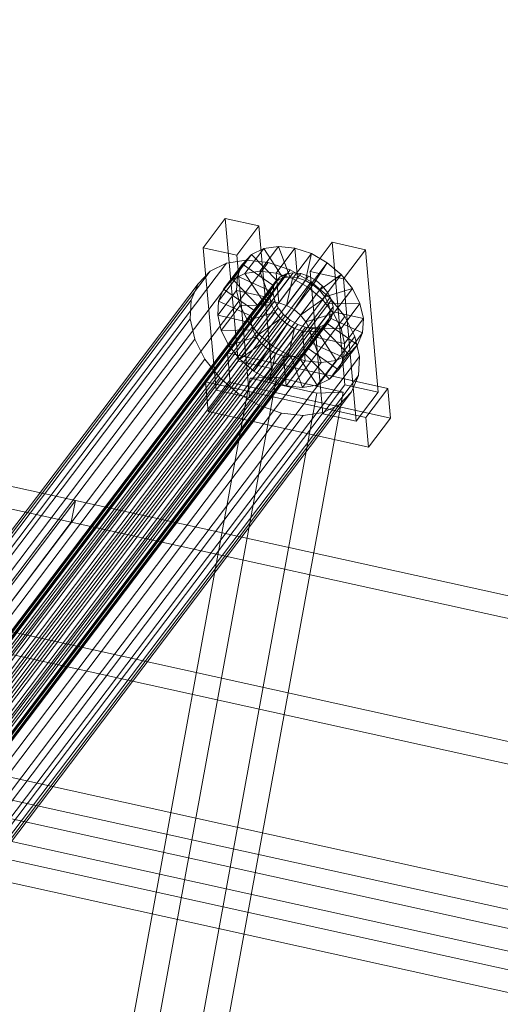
# Model space of a CAD drawing. Header units: millimetres. Extents: x -4738 to 65662, y -68080 to 6847.
# Tile 852 of 1056: x 21774 to 21904, y 1820 to 2086. Entities that reach past the tile are written whole.
import ezdxf

# ---------------------------------------------------------------- set-up
doc = ezdxf.new("R2010")
doc.units = ezdxf.units.MM
doc.layers.add('COTAS_P', color=1, linetype='Continuous', lineweight=0)
doc.layers.add('lateral_C10', color=7, linetype='Continuous', lineweight=0)
doc.dimstyles.new('R19_100', dxfattribs={"dimtxt": 250, "dimasz": 150, "dimexe": 150, "dimexo": 80, "dimgap": 100, "dimtad": 1, "dimtih": 1, "dimtoh": 1, "dimdsep": 46, "dimcen": 0.09, "dimadec": 0, "dimazin": 0, "dimtfac": 1, "dimtdec": 4, "dimtofl": 0, "dimtmove": 0, "dimatfit": 3, "dimfxl": 1, "dimtolj": 1, "dimtzin": 0, "dimarcsym": 0})

# ---------------------------------------------------------------- blocks, each defined once
blk = doc.blocks.new('DIM_R30_4')
at = {"layer": 'COTAS_P'}
for p, q in [((15248.37, 1279.09), (24311.82, 4109.09)), ((24311.82, 4109.09), (24155.23, 4107.34)), ((24311.82, 4109.09), (24182.05, 4021.43)), ((24580.07, 3250), (24311.82, 4109.09)), ((15248.37, 1279.09), (15378.14, 1366.76)), ((15248.37, 1279.09), (15404.97, 1280.85)), ((15516.62, 420), (15248.37, 1279.09))]:
    blk.add_line(p, q, dxfattribs=at)
blk.add_text('9495 P', height=250, rotation=17.3406, dxfattribs=at).set_placement((19750.29, 2789.55))

msp = doc.modelspace()

# ---------------------------------------------------------------- linework, layer by layer
at = {"layer": 'lateral_C10'}
for p, q in [((20904.735, 2151.434), (21788.789, 1956.452)), ((21787.69, 1950.571), (20903.637, 2145.554)), ((21829.328, 2032.666), (21823.376, 2024.796)), ((21838.351, 2030.661), (21829.328, 2032.666)), ((21832.803, 1994.151), (21829.328, 2032.666)), ((21832.399, 2022.791), (21838.351, 2030.661)), ((21838.351, 2030.661), (21841.826, 1992.146)), ((21858.2, 2026.25), (21852.248, 2018.381)), ((21867.222, 2024.246), (21858.2, 2026.25)), ((21861.675, 1987.735), (21858.2, 2026.25)), ((21823.376, 2024.796), (21832.399, 2022.791)), ((21823.376, 2024.796), (21826.852, 1986.281)), ((21839.753, 2024.546), (21834.651, 2017.801)), ((21839.753, 2024.546), (21836.421, 2022.912)), ((21843.75, 2025.15), (21838.648, 2018.405)), ((21843.75, 2025.15), (21839.753, 2024.546)), ((21844.891, 2016.595), (21839.753, 2024.546)), ((21848.14, 2024.684), (21843.038, 2017.939)), ((21846.784, 2016.881), (21843.75, 2025.15)), ((21848.14, 2024.684), (21843.75, 2025.15)), ((21848.864, 2016.66), (21848.14, 2024.684)), ((21852.623, 2023.179), (21848.14, 2024.684)), ((21861.27, 2016.376), (21867.222, 2024.246)), ((21867.222, 2024.246), (21870.697, 1985.73)), ((21835.006, 2021.449), (21739.351, 1894.974)), ((21840.874, 2020.826), (21745.22, 1894.351)), ((21835.006, 2021.449), (21829.662, 2020.641)), ((21836.421, 2022.912), (21831.319, 2016.167)), ((21835.874, 1984.276), (21832.399, 2022.791)), ((21836.421, 2022.912), (21833.982, 2020.36)), ((21840.874, 2020.826), (21835.006, 2021.449)), ((21843.313, 2015.821), (21836.421, 2022.912)), ((21846.868, 2018.813), (21840.874, 2020.826)), ((21852.623, 2023.179), (21847.522, 2016.433)), ((21850.987, 2015.947), (21852.623, 2023.179)), ((21856.895, 2020.737), (21851.794, 2013.992)), ((21856.895, 2020.737), (21852.623, 2023.179)), ((21853.011, 2014.79), (21856.895, 2020.737)), ((21860.664, 2017.525), (21856.895, 2020.737)), ((21825.208, 2018.457), (21729.554, 1891.982)), ((21829.662, 2020.641), (21734.008, 1894.167)), ((21847.634, 2018.005), (21736.676, 1871.295)), ((21846.868, 2018.813), (21751.214, 1892.339)), ((21825.208, 2018.457), (21821.947, 2015.045)), ((21829.662, 2020.641), (21825.208, 2018.457)), ((21833.982, 2020.36), (21828.88, 2013.615)), ((21833.982, 2020.36), (21832.601, 2017.063)), ((21842.157, 2014.612), (21833.982, 2020.36)), ((21834.651, 2017.801), (21838.648, 2018.405)), ((21838.648, 2018.405), (21841.683, 2010.136)), ((21838.648, 2018.405), (21843.038, 2017.939)), ((21847.634, 2018.005), (21845.741, 2017.719)), ((21852.579, 2015.549), (21846.868, 2018.813)), ((21849.714, 2017.784), (21847.634, 2018.005)), ((21852.248, 2018.381), (21861.27, 2016.376)), ((21852.248, 2018.381), (21855.723, 1979.866)), ((21843.007, 2015.736), (21732.049, 1869.025)), ((21844.163, 2016.945), (21733.204, 1870.234)), ((21845.741, 2017.719), (21734.782, 1871.008)), ((21849.714, 2017.784), (21738.755, 1871.074)), ((21851.838, 2017.071), (21740.879, 1870.361)), ((21853.861, 2015.914), (21742.902, 1869.204)), ((21852.579, 2015.549), (21756.925, 1889.074)), ((21832.601, 2017.063), (21827.499, 2010.318)), ((21828.88, 2013.615), (21831.319, 2016.167)), ((21831.319, 2016.167), (21834.651, 2017.801)), ((21831.319, 2016.167), (21838.211, 2009.075)), ((21832.601, 2017.063), (21832.373, 2013.247)), ((21841.503, 2013.05), (21832.601, 2017.063)), ((21834.651, 2017.801), (21839.789, 2009.849)), ((21838.211, 2009.075), (21843.313, 2015.821)), ((21839.789, 2009.849), (21844.891, 2016.595)), ((21841.683, 2010.136), (21846.784, 2016.881)), ((21842.157, 2014.612), (21843.313, 2015.821)), ((21843.007, 2015.736), (21842.353, 2014.174)), ((21844.163, 2016.945), (21843.007, 2015.736)), ((21843.038, 2017.939), (21843.762, 2009.915)), ((21843.038, 2017.939), (21847.522, 2016.433)), ((21843.313, 2015.821), (21844.891, 2016.595)), ((21843.762, 2009.915), (21848.864, 2016.66)), ((21845.741, 2017.719), (21844.163, 2016.945)), ((21844.891, 2016.595), (21846.784, 2016.881)), ((21847.522, 2016.433), (21845.886, 2009.202)), ((21845.886, 2009.202), (21850.987, 2015.947)), ((21846.784, 2016.881), (21848.864, 2016.66)), ((21847.522, 2016.433), (21851.794, 2013.992)), ((21848.864, 2016.66), (21850.987, 2015.947)), ((21851.838, 2017.071), (21849.714, 2017.784)), ((21850.987, 2015.947), (21853.011, 2014.79)), ((21853.861, 2015.914), (21851.838, 2017.071)), ((21857.617, 2011.255), (21852.579, 2015.549)), ((21855.646, 2014.393), (21853.861, 2015.914)), ((21854.796, 2013.269), (21860.664, 2017.525)), ((21860.664, 2017.525), (21855.562, 2010.78)), ((21863.673, 2013.762), (21860.664, 2017.525)), ((21864.745, 1977.861), (21861.27, 2016.376)), ((21821.947, 2015.045), (21726.293, 1888.57)), ((21842.353, 2014.174), (21731.394, 1867.464)), ((21855.646, 2014.393), (21744.688, 1867.683)), ((21821.947, 2015.045), (21820.101, 2010.638)), ((21827.271, 2006.502), (21832.373, 2013.247)), ((21827.499, 2010.318), (21828.88, 2013.615)), ((21828.88, 2013.615), (21837.056, 2007.866)), ((21832.373, 2013.247), (21841.395, 2011.243)), ((21832.373, 2013.247), (21833.313, 2009.172)), ((21836.402, 2006.305), (21841.503, 2013.05)), ((21837.056, 2007.866), (21842.157, 2014.612)), ((21841.395, 2011.243), (21841.503, 2013.05)), ((21841.503, 2013.05), (21842.157, 2014.612)), ((21842.353, 2014.174), (21842.245, 2012.367)), ((21847.909, 2008.045), (21853.011, 2014.79)), ((21851.794, 2013.992), (21847.909, 2008.045)), ((21849.695, 2006.524), (21854.796, 2013.269)), ((21851.794, 2013.992), (21855.562, 2010.78)), ((21853.011, 2014.79), (21854.796, 2013.269)), ((21854.796, 2013.269), (21856.222, 2011.487)), ((21857.072, 2012.611), (21855.646, 2014.393)), ((21856.222, 2011.487), (21863.673, 2013.762)), ((21863.673, 2013.762), (21858.572, 2007.017)), ((21865.717, 2009.705), (21863.673, 2013.762)), ((21820.101, 2010.638), (21724.447, 1884.164)), ((21731.286, 1865.656), (21842.245, 2012.367)), ((21842.691, 2010.436), (21731.732, 1863.726)), ((21857.072, 2012.611), (21746.113, 1865.9)), ((21858.04, 2010.689), (21747.081, 1863.978)), ((21857.617, 2011.255), (21761.963, 1884.781)), ((21820.101, 2010.638), (21819.796, 2005.537)), ((21827.271, 2006.502), (21827.499, 2010.318)), ((21827.499, 2010.318), (21836.402, 2006.305)), ((21841.395, 2011.243), (21836.294, 2004.497)), ((21841.683, 2010.136), (21839.789, 2009.849)), ((21841.84, 2009.312), (21841.395, 2011.243)), ((21843.762, 2009.915), (21841.683, 2010.136)), ((21842.245, 2012.367), (21842.691, 2010.436)), ((21842.691, 2010.436), (21843.659, 2008.514)), ((21855.562, 2010.78), (21849.695, 2006.524)), ((21851.12, 2004.741), (21856.222, 2011.487)), ((21855.562, 2010.78), (21858.572, 2007.017)), ((21856.222, 2011.487), (21857.19, 2009.565)), ((21858.04, 2010.689), (21857.072, 2012.611)), ((21861.64, 2006.225), (21857.617, 2011.255)), ((21858.486, 2008.758), (21858.04, 2010.689)), ((21843.659, 2008.514), (21732.7, 1861.804)), ((21858.486, 2008.758), (21747.527, 1862.048)), ((21833.313, 2009.172), (21828.211, 2002.426)), ((21841.84, 2009.312), (21833.313, 2009.172)), ((21833.313, 2009.172), (21835.357, 2005.114)), ((21842.809, 2007.39), (21835.357, 2005.114)), ((21837.056, 2007.866), (21836.402, 2006.305)), ((21836.739, 2002.567), (21841.84, 2009.312)), ((21838.211, 2009.075), (21837.056, 2007.866)), ((21837.707, 2000.645), (21842.809, 2007.39)), ((21839.789, 2009.849), (21838.211, 2009.075)), ((21842.809, 2007.39), (21841.84, 2009.312)), ((21844.234, 2005.608), (21842.809, 2007.39)), ((21843.659, 2008.514), (21845.084, 2006.732)), ((21845.886, 2009.202), (21843.762, 2009.915)), ((21847.909, 2008.045), (21845.886, 2009.202)), ((21849.695, 2006.524), (21847.909, 2008.045)), ((21852.088, 2002.819), (21857.19, 2009.565)), ((21852.534, 2000.889), (21857.635, 2007.634)), ((21857.19, 2009.565), (21865.717, 2009.705)), ((21857.19, 2009.565), (21857.635, 2007.634)), ((21857.635, 2007.634), (21857.527, 2005.826)), ((21857.635, 2007.634), (21866.658, 2005.629)), ((21858.377, 2006.951), (21858.486, 2008.758)), ((21865.717, 2009.705), (21860.616, 2002.96)), ((21866.658, 2005.629), (21865.717, 2009.705)), ((21724.142, 1879.062), (21819.796, 2005.537)), ((21845.084, 2006.732), (21734.125, 1860.022)), ((21846.87, 2005.211), (21735.911, 1858.5)), ((21857.723, 2005.389), (21746.765, 1858.679)), ((21858.377, 2006.951), (21747.419, 1860.24)), ((21861.64, 2006.225), (21765.986, 1879.751)), ((21819.796, 2005.537), (21821.053, 2000.088)), ((21836.294, 2004.497), (21827.271, 2006.502)), ((21828.211, 2002.426), (21827.271, 2006.502)), ((21835.357, 2005.114), (21830.256, 1998.369)), ((21835.357, 2005.114), (21838.366, 2001.352)), ((21836.402, 2006.305), (21836.294, 2004.497)), ((21844.234, 2005.608), (21838.366, 2001.352)), ((21839.133, 1998.862), (21844.234, 2005.608)), ((21846.019, 2004.086), (21844.234, 2005.608)), ((21845.084, 2006.732), (21846.87, 2005.211)), ((21846.87, 2005.211), (21848.893, 2004.054)), ((21851.12, 2004.741), (21849.695, 2006.524)), ((21858.572, 2007.017), (21851.12, 2004.741)), ((21852.088, 2002.819), (21851.12, 2004.741)), ((21852.426, 1999.081), (21857.527, 2005.826)), ((21856.568, 2004.18), (21857.723, 2005.389)), ((21857.527, 2005.826), (21856.873, 2004.265)), ((21857.527, 2005.826), (21866.43, 2001.813)), ((21857.723, 2005.389), (21858.377, 2006.951)), ((21858.572, 2007.017), (21860.616, 2002.96)), ((21866.658, 2005.629), (21861.556, 1998.884)), ((21864.373, 2000.801), (21861.64, 2006.225)), ((21866.43, 2001.813), (21866.658, 2005.629)), ((21848.893, 2004.054), (21737.934, 1857.344)), ((21851.017, 2003.341), (21740.058, 1856.631)), ((21853.096, 2003.12), (21742.138, 1856.41)), ((21854.99, 2003.406), (21744.031, 1856.696)), ((21856.568, 2004.18), (21745.609, 1857.47)), ((21828.211, 2002.426), (21836.739, 2002.567)), ((21830.256, 1998.369), (21828.211, 2002.426)), ((21836.294, 2004.497), (21836.739, 2002.567)), ((21836.739, 2002.567), (21837.707, 2000.645)), ((21840.918, 1997.341), (21846.019, 2004.086)), ((21846.019, 2004.086), (21842.135, 1998.14)), ((21842.941, 1996.185), (21848.043, 2002.93)), ((21845.065, 1995.471), (21850.167, 2002.217)), ((21848.043, 2002.93), (21846.019, 2004.086)), ((21848.043, 2002.93), (21846.407, 1995.698)), ((21850.167, 2002.217), (21848.043, 2002.93)), ((21848.893, 2004.054), (21851.017, 2003.341)), ((21849.038, 1995.537), (21854.14, 2002.282)), ((21852.246, 2001.996), (21850.167, 2002.217)), ((21850.167, 2002.217), (21850.891, 1994.193)), ((21850.616, 1996.311), (21855.718, 2003.056)), ((21851.017, 2003.341), (21853.096, 2003.12)), ((21851.772, 1997.52), (21856.873, 2004.265)), ((21860.616, 2002.96), (21852.088, 2002.819)), ((21852.534, 2000.889), (21852.088, 2002.819)), ((21854.14, 2002.282), (21852.246, 2001.996)), ((21853.096, 2003.12), (21854.99, 2003.406)), ((21855.718, 2003.056), (21854.14, 2002.282)), ((21854.14, 2002.282), (21859.278, 1994.331)), ((21854.99, 2003.406), (21856.568, 2004.18)), ((21856.873, 2004.265), (21855.718, 2003.056)), ((21855.718, 2003.056), (21862.609, 1995.965)), ((21856.873, 2004.265), (21865.049, 1998.517)), ((21860.616, 2002.96), (21861.556, 1998.884)), ((21821.053, 2000.088), (21725.399, 1873.614)), ((21864.373, 2000.801), (21768.719, 1874.326)), ((21821.053, 2000.088), (21823.786, 1994.664)), ((21830.256, 1998.369), (21837.707, 2000.645)), ((21838.366, 2001.352), (21833.265, 1994.606)), ((21837.707, 2000.645), (21839.133, 1998.862)), ((21838.366, 2001.352), (21842.135, 1998.14)), ((21847.145, 1995.251), (21852.246, 2001.996)), ((21852.246, 2001.996), (21855.281, 1993.726)), ((21852.426, 1999.081), (21852.534, 2000.889)), ((21861.556, 1998.884), (21852.534, 2000.889)), ((21866.43, 2001.813), (21861.328, 1995.068)), ((21865.63, 1995.352), (21864.373, 2000.801)), ((21865.049, 1998.517), (21866.43, 2001.813)), ((21833.265, 1994.606), (21830.256, 1998.369)), ((21833.265, 1994.606), (21839.133, 1998.862)), ((21842.135, 1998.14), (21837.034, 1991.395)), ((21837.034, 1991.395), (21840.918, 1997.341)), ((21839.133, 1998.862), (21840.918, 1997.341)), ((21840.918, 1997.341), (21842.941, 1996.185)), ((21842.135, 1998.14), (21846.407, 1995.698)), ((21850.616, 1996.311), (21851.772, 1997.52)), ((21851.772, 1997.52), (21852.426, 1999.081)), ((21859.947, 1991.772), (21851.772, 1997.52)), ((21861.328, 1995.068), (21852.426, 1999.081)), ((21865.049, 1998.517), (21859.947, 1991.772)), ((21861.556, 1998.884), (21861.328, 1995.068)), ((21862.609, 1995.965), (21865.049, 1998.517)), ((21823.786, 1994.664), (21728.132, 1868.19)), ((21865.63, 1995.352), (21769.976, 1868.878)), ((21823.786, 1994.664), (21827.809, 1989.634)), ((21829.952, 1996.357), (21824, 1988.487)), ((21826.852, 1986.281), (21832.803, 1994.151)), ((21873.259, 1986.734), (21829.952, 1996.357)), ((21830.676, 1988.333), (21829.952, 1996.357)), ((21832.803, 1994.151), (21841.826, 1992.146)), ((21837.034, 1991.395), (21833.265, 1994.606)), ((21841.306, 1988.953), (21842.941, 1996.185)), ((21846.407, 1995.698), (21841.306, 1988.953)), ((21842.941, 1996.185), (21845.065, 1995.471)), ((21845.789, 1987.447), (21845.065, 1995.471)), ((21845.065, 1995.471), (21847.145, 1995.251)), ((21850.891, 1994.193), (21845.789, 1987.447)), ((21846.407, 1995.698), (21850.891, 1994.193)), ((21847.145, 1995.251), (21849.038, 1995.537)), ((21850.179, 1986.981), (21847.145, 1995.251)), ((21849.038, 1995.537), (21850.616, 1996.311)), ((21854.176, 1987.585), (21849.038, 1995.537)), ((21857.508, 1989.219), (21850.616, 1996.311)), ((21850.891, 1994.193), (21855.281, 1993.726)), ((21859.278, 1994.331), (21854.176, 1987.585)), ((21855.281, 1993.726), (21859.278, 1994.331)), ((21862.609, 1995.965), (21857.508, 1989.219)), ((21859.278, 1994.331), (21862.609, 1995.965)), ((21861.328, 1995.068), (21859.947, 1991.772)), ((21865.325, 1990.251), (21865.63, 1995.352)), ((21841.826, 1992.146), (21835.874, 1984.276)), ((21841.306, 1988.953), (21837.034, 1991.395)), ((21855.281, 1993.726), (21850.179, 1986.981)), ((21859.947, 1991.772), (21857.508, 1989.219)), ((21827.809, 1989.634), (21732.155, 1863.159)), ((21865.325, 1990.251), (21769.671, 1863.776)), ((21836.072, 1989.491), (21799.799, 1790.99)), ((21806.879, 1791.239), (21843.151, 1989.74)), ((21827.809, 1989.634), (21832.847, 1985.34)), ((21843.151, 1989.74), (21836.072, 1989.491)), ((21836.072, 1989.491), (21854.108, 1985.481)), ((21845.789, 1987.447), (21841.306, 1988.953)), ((21861.188, 1985.73), (21843.151, 1989.74)), ((21857.508, 1989.219), (21854.176, 1987.585)), ((21863.479, 1985.844), (21865.325, 1990.251)), ((21824, 1988.487), (21867.307, 1978.864)), ((21824, 1988.487), (21824.724, 1980.463)), ((21824.724, 1980.463), (21830.676, 1988.333)), ((21835.874, 1984.276), (21826.852, 1986.281)), ((21830.676, 1988.333), (21873.983, 1978.71)), ((21850.179, 1986.981), (21845.789, 1987.447)), ((21854.176, 1987.585), (21850.179, 1986.981)), ((21855.723, 1979.866), (21861.675, 1987.735)), ((21861.675, 1987.735), (21870.697, 1985.73)), ((21867.307, 1978.864), (21873.259, 1986.734)), ((21873.259, 1986.734), (21873.983, 1978.71)), ((21832.847, 1985.34), (21737.193, 1858.866)), ((21863.479, 1985.844), (21767.825, 1859.37)), ((21817.835, 1786.98), (21854.108, 1985.481)), ((21824.915, 1787.23), (21861.188, 1985.73)), ((21832.847, 1985.34), (21838.558, 1982.076)), ((21854.108, 1985.481), (21861.188, 1985.73)), ((21860.218, 1982.432), (21863.479, 1985.844)), ((21870.697, 1985.73), (21864.745, 1977.861)), ((21838.558, 1982.076), (21742.904, 1855.602)), ((21860.218, 1982.432), (21764.564, 1855.958)), ((21838.558, 1982.076), (21844.552, 1980.064)), ((21855.764, 1980.248), (21860.218, 1982.432)), ((21844.552, 1980.064), (21748.898, 1853.589)), ((21850.421, 1979.44), (21754.766, 1852.966)), ((21855.764, 1980.248), (21760.11, 1853.774)), ((21868.031, 1970.84), (21824.724, 1980.463)), ((21844.552, 1980.064), (21850.421, 1979.44)), ((21850.421, 1979.44), (21855.764, 1980.248)), ((21864.745, 1977.861), (21855.723, 1979.866)), ((21868.031, 1970.84), (21867.307, 1978.864)), ((21873.983, 1978.71), (21868.031, 1970.84)), ((22494.427, 1761.469), (21610.374, 1956.452)), ((21737.773, 1888.998), (21788.789, 1956.452)), ((21788.789, 1956.452), (21787.69, 1950.571)), ((21788.789, 1956.452), (22672.842, 1761.469)), ((21609.275, 1950.571), (22493.328, 1755.589)), ((21787.69, 1950.571), (21736.674, 1883.118)), ((22671.743, 1755.589), (21787.69, 1950.571)), ((22520.231, 1694.015), (21636.178, 1888.998)), ((22571.029, 1694.015), (21686.976, 1888.998)), ((22621.826, 1694.015), (21737.773, 1888.998)), ((21635.079, 1883.118), (22519.132, 1688.135)), ((21685.877, 1883.118), (22569.93, 1688.135)), ((21736.674, 1883.118), (22620.727, 1688.135))]:
    msp.add_line(p, q, dxfattribs=at)

# ---------------------------------------------------------------- dimensions: what is measured, and where the dimension line sits
at = {"layer": 'COTAS_P'}
dim = msp.add_aligned_dim(p1=(15516.618, 420), p2=(24580.067, 3250), distance=900, text='<> P', dimstyle='R19_100', dxfattribs=at)
dim.commit()
dim.dimension.update_dxf_attribs({"geometry": 'DIM_R30_4', "text_midpoint": (19780.096, 2694.095)})

doc.saveas('drawing.dxf')
